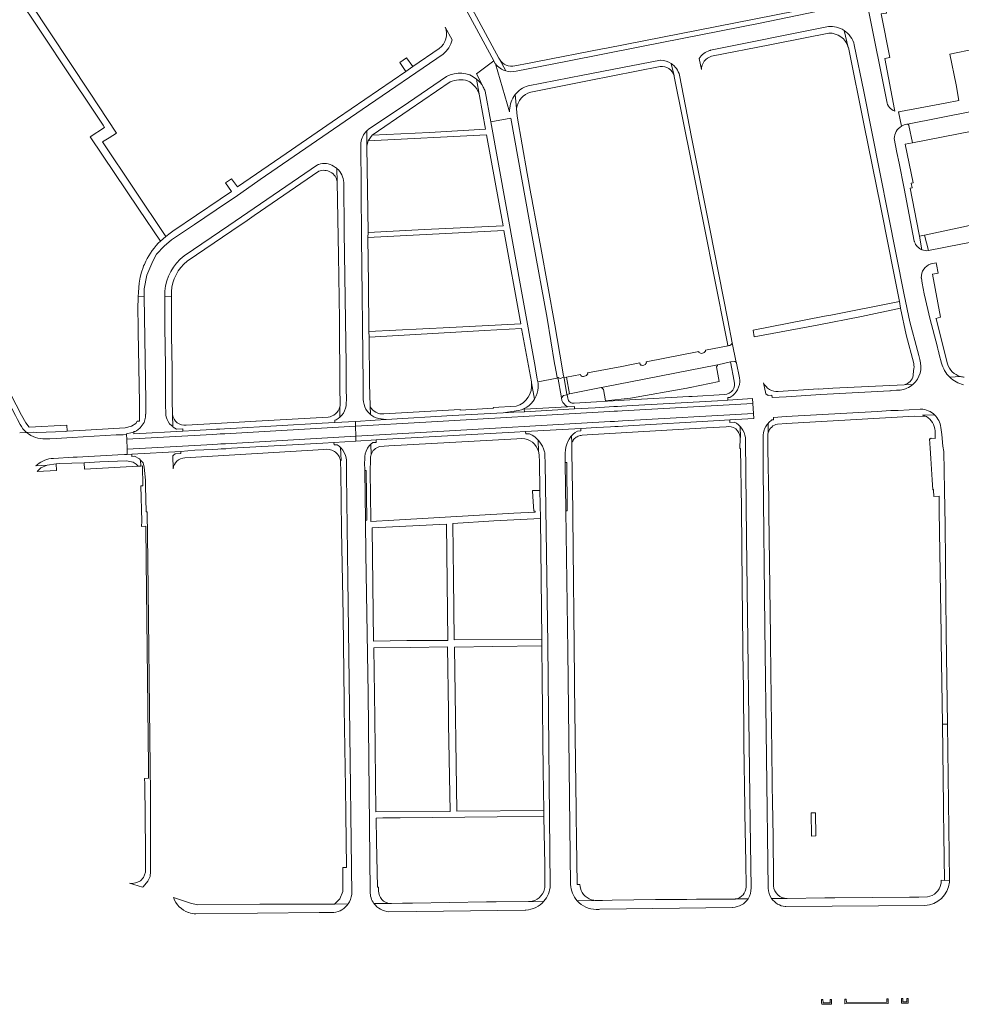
# Model space of a CAD drawing. Extents: x 146402 to 164798, y 455483 to 464134.
# Tile 476 of 575: x 156233 to 156517, y 462061 to 462357. Entities that reach past the tile are written whole.
import ezdxf

# ---------------------------------------------------------------- set-up
doc = ezdxf.new("R2010")
doc.units = 0
doc.header["$LTSCALE"] = 0.2
for name, color, linetype, lineweight in [('B-XX-VH-VERHARDING_ASFALT-GV', 252, 'CONTINUOUS', 18), ('B-XX-VH-VERHARDING_BETONSTRAATSTEEN-GV', 252, 'CONTINUOUS', 18), ('B-XX-VH-VERHARDING_OPEN-GV', 252, 'CONTINUOUS', 18), ('B-XX-VH-VERHARDING_TEGEL-GV', 252, 'CONTINUOUS', 18)]:
    doc.layers.add(name, color=color, linetype=linetype, lineweight=lineweight)

msp = doc.modelspace()

# ---------------------------------------------------------------- linework, layer by layer
at = {"layer": 'B-XX-VH-VERHARDING_ASFALT-GV'}
for points in [[(156343.479, 462236.669), (156340.284, 462236.432), (156334.342, 462236.112), (156334.364, 462234.662), (156355.464, 462235.871), (156410.786, 462239.054), (156412.148, 462239.132), (156413.194, 462239.192), (156414.561, 462239.271), (156453.901, 462241.534), (156453.821, 462242.959), (156446.426, 462242.518), (156443.239, 462242.302), (156416, 462240.779), (156414.482, 462240.693), (156413.13, 462240.592), (156412.072, 462240.543), (156410.714, 462240.459), (156406.468, 462240.165), (156400.263, 462239.849), (156385.191, 462239.03), (156381.996, 462238.833), (156378.782, 462238.66), (156363.533, 462237.842), (156343.563, 462236.675)], [(156454.071, 462238.489), (156453.901, 462241.534), (156414.561, 462239.271), (156413.194, 462239.192), (156412.148, 462239.132), (156410.786, 462239.054), (156355.464, 462235.871), (156334.364, 462234.662), (156334.408, 462231.645), (156355.709, 462232.875), (156410.942, 462236.027), (156412.312, 462236.105), (156413.334, 462236.164), (156414.729, 462236.243)], [(156385.495, 462233.102), (156402.184, 462233.998), (156406.867, 462234.216), (156411.02, 462234.495), (156412.396, 462234.542), (156413.407, 462234.59), (156414.817, 462234.678), (156416.38, 462234.81), (156443.812, 462236.337), (156446.964, 462236.524), (156454.158, 462236.948), (156454.071, 462238.489), (156414.729, 462236.243), (156413.334, 462236.164), (156412.312, 462236.105), (156410.942, 462236.027), (156355.709, 462232.875), (156334.408, 462231.645), (156334.427, 462230.376), (156334.431, 462230.125), (156340.578, 462230.501), (156343.759, 462230.719), (156363.835, 462231.842), (156382.203, 462232.855)], [(156328.111, 462235.777), (156324.28, 462235.53), (156296.813, 462233.979), (156294.904, 462233.881), (156293.513, 462233.795), (156292.504, 462233.739), (156291.098, 462233.637), (156285.86, 462233.337), (156282.357, 462233.128), (156267.605, 462232.328), (156267.604, 462232.93), (156267.138, 462232.736), (156265.428, 462232.399), (156265.435, 462232.166), (156265.481, 462230.733), (156287.578, 462231.982), (156291.18, 462232.188), (156292.59, 462232.269), (156293.601, 462232.327), (156294.989, 462232.407), (156334.364, 462234.662), (156334.342, 462236.112)], [(156334.408, 462231.645), (156334.364, 462234.662), (156294.989, 462232.407), (156293.601, 462232.327), (156292.59, 462232.269), (156291.18, 462232.188), (156287.578, 462231.982), (156265.481, 462230.733), (156265.578, 462227.696), (156287.805, 462228.954), (156291.352, 462229.159), (156292.766, 462229.24), (156293.783, 462229.299), (156295.164, 462229.379)], [(156265.627, 462226.182), (156267.011, 462226.229), (156281.713, 462227.083), (156285.978, 462227.396), (156291.435, 462227.677), (156292.854, 462227.734), (156293.873, 462227.809), (156295.251, 462227.89), (156296.999, 462227.998), (156324.479, 462229.595), (156327.818, 462229.721), (156334.431, 462230.125), (156334.427, 462230.376), (156334.408, 462231.645), (156295.164, 462229.379), (156293.783, 462229.299), (156292.766, 462229.24), (156291.352, 462229.159), (156287.805, 462228.954), (156265.578, 462227.696)], [(156244.24, 462223.287), (156241.569, 462222.94), (156239.625, 462222.094), (156238.51, 462221.014), (156244.36, 462221.28)]]:
    msp.add_lwpolyline(points, close=True, dxfattribs=at)
at = {"layer": 'B-XX-VH-VERHARDING_BETONSTRAATSTEEN-GV'}
for points in [[(156500.404, 462325.548), (156520.24, 462329.478), (156521.725, 462321.945), (156527.592, 462323.118), (156524.338, 462339.38), (156526.989, 462339.91), (156524.64, 462351.722), (156522.253, 462351.237), (156520.365, 462350.856), (156520.888, 462348.241), (156513.221, 462346.67), (156515.106, 462337.453), (156515.929, 462332.741), (156511.761, 462331.938), (156498.332, 462329.352)], [(156497.707, 462329.331), (156498.601, 462324.954)], [(156501.912, 462319.941), (156520.449, 462323.576), (156520.818, 462321.763), (156521.725, 462321.945), (156520.24, 462329.478), (156500.404, 462325.548)], [(156499.458, 462325.381), (156500.246, 462325.544)], [(156500.836, 462325.301), (156500.854, 462325.213), (156501.912, 462319.941)], [(156505.566, 462292.181), (156504.085, 462291.864), (156504.804, 462287.783)], [(156506.812, 462287.531), (156505.566, 462292.181)], [(156446.713, 462258.904), (156446.442, 462258.853), (156439.615, 462257.595), (156439.671, 462257.267)], [(156448.936, 462253.878), (156447.702, 462259.728), (156447.657, 462259.604)], [(156437.673, 462256.867), (156437.645, 462257.136), (156421.808, 462254.057), (156421.894, 462253.729)], [(156402.119, 462249.881), (156402.033, 462250.269), (156397.843, 462249.43), (156398.696, 462244.394), (156408.212, 462246.264), (156408.817, 462246.383), (156443.265, 462253.129), (156443.338, 462253.145), (156447.174, 462253.991), (156448.406, 462254.17)], [(156419.984, 462253.21), (156419.899, 462253.687), (156416.86, 462253.111), (156414.457, 462252.656), (156404.121, 462250.698), (156404.208, 462250.43)]]:
    msp.add_lwpolyline(points, dxfattribs=at)
for points in [[(156349.453, 462341.477), (156351.606, 462342.947), (156349.72, 462345.57), (156347.618, 462344.114)], [(156505.566, 462292.181), (156506.812, 462287.531), (156516.507, 462289.443), (156528.765, 462291.776), (156527.825, 462296.942), (156516.828, 462294.59)], [(156435.031, 462246.28), (156443.818, 462248.126), (156442.964, 462252.545), (156443.23, 462252.972), (156443.338, 462253.145), (156443.265, 462253.129), (156408.817, 462246.383), (156408.212, 462246.264), (156408.567, 462246.06), (156408.616, 462246.037), (156408.664, 462246.01), (156408.709, 462245.979), (156408.752, 462245.945), (156408.791, 462245.907), (156408.827, 462245.866), (156408.86, 462245.822), (156408.889, 462245.776), (156408.914, 462245.727), (156409.585, 462242.308), (156417.053, 462243.087), (156434.072, 462246.094), (156434.177, 462246.112), (156434.538, 462246.176), (156434.956, 462246.264)], [(156397.035, 462249.381), (156395.889, 462249.056), (156395.183, 462249.394), (156396.28, 462243.149), (156396.898, 462243.856), (156397.989, 462244.12), (156397.969, 462244.194), (156397.08, 462249.139), (156397.055, 462249.272)], [(156397.055, 462249.272), (156397.08, 462249.139), (156397.969, 462244.194), (156398.696, 462244.394), (156397.843, 462249.43)]]:
    msp.add_lwpolyline(points, close=True, dxfattribs=at)
for points in [[(156498.332, 462329.352, -0.0559906), (156497.707, 462329.331)], [(156498.601, 462324.954, -0.06866), (156499.458, 462325.381)], [(156500.246, 462325.544, -0.0632508), (156500.404, 462325.548)], [(156500.404, 462325.548, -0.214108), (156500.836, 462325.301)], [(156504.804, 462287.783, 0.1354498), (156506.812, 462287.531)], [(156447.657, 462259.604, -0.2859096), (156446.713, 462258.904)], [(156439.671, 462257.267, -0.4604427), (156437.673, 462256.867)], [(156421.894, 462253.729, -0.4748086), (156419.984, 462253.21)], [(156448.406, 462254.17, -0.3329007), (156448.936, 462253.878)], [(156404.208, 462250.43, -0.4533415), (156402.119, 462249.881)]]:
    msp.add_lwpolyline(points, format="xyb", dxfattribs=at)
at = {"layer": 'B-XX-VH-VERHARDING_OPEN-GV'}
for points in [[(156474.707, 462060.618), (156477.63, 462060.655), (156477.597, 462062.063), (156477.204, 462062.056), (156477.217, 462061.061), (156475.027, 462061.035), (156475.016, 462062.043), (156474.61, 462062.037), (156474.615, 462061.189), (156474.626, 462060.61)], [(156481.622, 462062.114), (156481.634, 462060.717), (156494.65, 462060.885), (156494.61, 462062.274), (156494.203, 462062.264), (156494.225, 462061.274), (156482.052, 462061.123), (156482.031, 462062.124)], [(156498.635, 462062.315), (156498.675, 462060.915), (156500.675, 462060.931), (156500.678, 462061.63), (156500.668, 462062.343), (156500.259, 462062.337), (156500.273, 462061.356), (156499.071, 462061.331), (156499.037, 462062.321)]]:
    msp.add_lwpolyline(points, close=True, dxfattribs=at)
at = {"layer": 'B-XX-VH-VERHARDING_TEGEL-GV'}
for points in [[(156327.2, 462434.519), (156334.057, 462421.775), (156348.125, 462396.045), (156375.927, 462344.611), (156376.375, 462343.781), (156376.44, 462343.704)], [(156379.53, 462341.636), (156377.668, 462345.109), (156377.475, 462345.468), (156360.74, 462376.596), (156357.741, 462382.175), (156353.141, 462390.731), (156368.942, 462399.854), (156379.717, 462406.192), (156383.501, 462410.128), (156381.874, 462411.68)], [(156496.62, 462329.538), (156496.529, 462330.023), (156493.647, 462345.352), (156495.147, 462345.618), (156492.56, 462358.758), (156494.16, 462359.047), (156493.04, 462364.501)], [(156473.118, 462360.955), (156454.297, 462357.187), (156409.83, 462348.465)], [(156488.597, 462360.526), (156488.611, 462360.457), (156494.19, 462332.424)], [(156382.638, 462341.524), (156397.641, 462344.459), (156420.43, 462348.996), (156456.103, 462356.01), (156473.105, 462359.466)], [(156363.392, 462350.973), (156361.266, 462354.835)], [(156476.669, 462354.999), (156441.173, 462347.833)], [(156482.645, 462348.705), (156481.376, 462353.813), (156481.364, 462353.822)], [(156481.376, 462353.813), (156482.645, 462348.705), (156482.659, 462348.663), (156487.457, 462325.217), (156492.297, 462301.024), (156492.698, 462298.992), (156496.301, 462280.714), (156498.043, 462272.183), (156498.323, 462270.186), (156500.04, 462262.161), (156502.34, 462253.546)], [(156458.998, 462349.482), (156460.986, 462349.873), (156476.741, 462352.972)], [(156359.512, 462348.348), (156351.606, 462342.947), (156349.453, 462341.477), (156328.89, 462327.433), (156311.81, 462315.623), (156298.806, 462306.723), (156296.988, 462309.127), (156295.17, 462307.892), (156296.977, 462305.281), (156293.621, 462303.049), (156279.396, 462293.338)], [(156409.83, 462348.465), (156408.622, 462348.229), (156389.117, 462344.42), (156386.601, 462343.932), (156382.324, 462343.105)], [(156441.515, 462346.043), (156458.998, 462349.482)], [(156504.164, 462254.697), (156503.872, 462255.922), (156503.867, 462255.94), (156503.468, 462257.486), (156501.124, 462266.102), (156499.49, 462274.196), (156487.338, 462335.431), (156484.452, 462349.451)], [(156270.369, 462282.454), (156269.912, 462281.05), (156269.908, 462281.036), (156269.537, 462279.562), (156269.172, 462277.739), (156269.004, 462274.967), (156268.964, 462273.651), (156270.738, 462273.669), (156270.745, 462273.669), (156270.713, 462276.019), (156271.508, 462280.146), (156273.306, 462284.338), (156274.478, 462286.442), (156276.713, 462288.822), (156278.927, 462290.717), (156285.884, 462295.424), (156295.469, 462301.936), (156298.081, 462303.619), (156305.585, 462308.893), (156336.298, 462330.014), (156360.687, 462346.699)], [(156377.668, 462345.109), (156379.53, 462341.636)], [(156426.188, 462344.836), (156426.178, 462344.836), (156426.081, 462344.837), (156402.697, 462340.366), (156386.263, 462337.144)], [(156437.779, 462345.402), (156438.443, 462341.999)], [(156380.713, 462329.292), (156376.44, 462343.704), (156376.375, 462343.781), (156375.927, 462344.611), (156370.73, 462340.719), (156372.737, 462336.834), (156372.783, 462336.745)], [(156387.05, 462335.261), (156402.66, 462338.366), (156404.64, 462338.76), (156426.035, 462342.992)], [(156430.223, 462340.1), (156429.317, 462343.875)], [(156429.317, 462343.875), (156430.223, 462340.1)], [(156361.722, 462339.918), (156350.309, 462332.127), (156338.149, 462323.956), (156337.994, 462323.827)], [(156370.778, 462339.163), (156371.676, 462334.144), (156373.494, 462324.034), (156356.603, 462323.109), (156339.325, 462322.277), (156338.179, 462320.59), (156373.777, 462322.394), (156378.72, 462295.017), (156355.128, 462293.882), (156338.088, 462292.929)], [(156371.676, 462334.144), (156370.778, 462339.163)], [(156430.223, 462340.1), (156430.266, 462339.947), (156435.464, 462314.034), (156435.861, 462312.042), (156435.864, 462312.038), (156445.787, 462262.037), (156446.216, 462260.009), (156446.418, 462258.978), (156446.442, 462258.853), (156446.713, 462258.904)], [(156447.657, 462259.604), (156447.702, 462259.728), (156446.332, 462266.529), (156440.974, 462294.029), (156435.437, 462321.68), (156431.848, 462340.321)], [(156337.698, 462323.555), (156337.76, 462318.944), (156338.179, 462320.59), (156339.325, 462322.277), (156350.498, 462329.862), (156362.839, 462338.33)], [(156372.783, 462336.745), (156372.737, 462336.834)], [(156338.088, 462292.929), (156338.014, 462291.47), (156379.005, 462293.555), (156384.062, 462265.522), (156362.673, 462264.368), (156338.365, 462263.15), (156338.409, 462261.483), (156343.714, 462261.728), (156373.143, 462263.425), (156384.329, 462264.056), (156387.249, 462248.016), (156387.283, 462247.827), (156387.302, 462247.722), (156388.2, 462242.776), (156388.329, 462242.967), (156388.716, 462243.749), (156389.009, 462244.572), (156389.209, 462245.42), (156389.303, 462246.287), (156389.298, 462247.163), (156389.258, 462247.616), (156389.194, 462248.053), (156389.182, 462248.051), (156389.048, 462248.779), (156388.521, 462251.9), (156388.388, 462252.64), (156384.495, 462274.213), (156375.006, 462326.276), (156373.326, 462335.5)], [(156373.326, 462335.5), (156375.006, 462326.276), (156381.047, 462327.343), (156387.675, 462290.622), (156391.996, 462267.15), (156394.263, 462253.569), (156394.425, 462252.598), (156394.897, 462249.922), (156395.014, 462249.153), (156389.194, 462248.053), (156389.258, 462247.616), (156389.298, 462247.163), (156389.303, 462246.287), (156389.209, 462245.42), (156389.009, 462244.572), (156388.716, 462243.749), (156388.329, 462242.967), (156388.2, 462242.776), (156387.787, 462242.145), (156387.218, 462241.483), (156386.578, 462240.892), (156385.871, 462240.376), (156385.107, 462239.949), (156384.303, 462239.612), (156383.356, 462239.345), (156378.782, 462238.66), (156381.996, 462238.833), (156385.191, 462239.03)], [(156385.191, 462239.03), (156385.125, 462239.787), (156398.163, 462240.506), (156398.067, 462240.572), (156397.56, 462240.918), (156397.12, 462241.34), (156396.756, 462241.829), (156396.471, 462242.372), (156396.28, 462243.149), (156395.183, 462249.394), (156395.889, 462249.056), (156397.035, 462249.381), (156396.862, 462250.296), (156396.49, 462252.275), (156394.301, 462265.135), (156390.097, 462288.427), (156387.5, 462302.523), (156387.477, 462302.65), (156387.115, 462304.637), (156386.003, 462310.735), (156382.969, 462328.015), (156382.759, 462330.212), (156382.765, 462330.248), (156382.764, 462330.254), (156382.345, 462334.469)], [(156382.345, 462334.469), (156382.764, 462330.254)], [(156500.246, 462325.544), (156499.458, 462325.381)], [(156503.895, 462292.846), (156501.288, 462306.308), (156501.835, 462306.423), (156501.556, 462307.794), (156502.112, 462307.909), (156499.787, 462319.523), (156501.912, 462319.941), (156500.854, 462325.213), (156500.836, 462325.301)], [(156338.365, 462263.15), (156338.251, 462277.503), (156338.014, 462291.47), (156338.088, 462292.929), (156337.748, 462318.896), (156337.76, 462318.944), (156337.698, 462323.555)], [(156337.994, 462323.827), (156337.973, 462323.809)], [(156496.445, 462321.238), (156497.281, 462317.053), (156497.925, 462313.828), (156499.441, 462306.235), (156502.489, 462290.397)], [(156335.911, 462319.954), (156336.169, 462291.486), (156336.583, 462247.491), (156336.61, 462242.689), (156336.729, 462242.038), (156336.885, 462241.185), (156337.129, 462240.456), (156337.467, 462239.767), (156337.889, 462239.127), (156338.396, 462238.549), (156338.818, 462238.18), (156338.77, 462240.638), (156338.713, 462240.768), (156338.509, 462247.434), (156338.409, 462261.483), (156338.365, 462263.15)], [(156322.841, 462313.309), (156315.233, 462308.134), (156296.241, 462295.079), (156282.792, 462285.906)], [(156328.751, 462312.203), (156328.84, 462308.202), (156328.841, 462308.195), (156329.214, 462286.038), (156329.463, 462266.741), (156329.574, 462245.784), (156329.754, 462241.716)], [(156328.84, 462308.202), (156328.751, 462312.203)], [(156283.642, 462284.32), (156297.151, 462293.434), (156301.718, 462296.587), (156303.831, 462298.043), (156323.271, 462311.43)], [(156331.56, 462241.709), (156331.539, 462241.709), (156331.565, 462242.468), (156331.507, 462246.215), (156331.488, 462253.217), (156330.944, 462293.199), (156330.804, 462307.999)], [(156279.396, 462293.338), (156278.52, 462292.74), (156277.248, 462291.804), (156275.641, 462290.405)], [(156504.804, 462287.783), (156504.085, 462291.864), (156503.895, 462292.846)], [(156509.7, 462280.717), (156509.157, 462283.372), (156509.067, 462283.825), (156507.615, 462283.545), (156507.46, 462283.515), (156507.454, 462283.513)], [(156512.48, 462253.476), (156509.062, 462266.954), (156509.016, 462267.115), (156510.368, 462267.448), (156507.996, 462280.389), (156509.7, 462280.717)], [(156504.595, 462279.337), (156504.62, 462279.207), (156504.902, 462277.732), (156505.519, 462274.501), (156507.289, 462266.741), (156509.36, 462258.804), (156509.686, 462257.441), (156509.74, 462257.239), (156510.002, 462256.259), (156510.696, 462253.671)], [(156213.779, 462275.98), (156213.689, 462275.932), (156212.234, 462275.159), (156215.54, 462268.943), (156216.706, 462266.726), (156217.264, 462265.663), (156225.399, 462250.307), (156231.975, 462237.848), (156232.584, 462236.69), (156233.379, 462235.192)], [(156233.379, 462235.192), (156232.584, 462236.69), (156231.975, 462237.848), (156225.399, 462250.307), (156217.264, 462265.663), (156216.706, 462266.726), (156215.54, 462268.943), (156212.234, 462275.159)], [(156235.308, 462232.79), (156237.516, 462232.892), (156238.363, 462232.758), (156246.922, 462233.108), (156247.555, 462233.146), (156247.446, 462234.98), (156236.083, 462234.339), (156235.074, 462235.636), (156233.821, 462238.005), (156227.185, 462250.579), (156219.413, 462265.308), (156213.832, 462275.885), (156213.779, 462275.98)], [(156268.027, 462233.106), (156268.365, 462233.247), (156269.387, 462234.052), (156269.565, 462234.189), (156270.702, 462235.803), (156271.129, 462237.403), (156271.119, 462238.296), (156271.226, 462238.296), (156271.252, 462239.048), (156271.223, 462240.228), (156271.172, 462242.27), (156270.745, 462273.669), (156270.738, 462273.669), (156268.964, 462273.651), (156268.852, 462269.909), (156268.869, 462264.826), (156268.931, 462263.07), (156269.28, 462241.668), (156269.273, 462236.162), (156268.64, 462236.128), (156268.22, 462235.493), (156266.92, 462234.629), (156264.961, 462234.178), (156253.042, 462233.471), (156247.555, 462233.146), (156246.922, 462233.108), (156238.363, 462232.758), (156237.516, 462232.892), (156235.308, 462232.79)], [(156276.895, 462275.327), (156276.907, 462273.732), (156278.92, 462273.754)], [(156278.92, 462273.754), (156278.918, 462274.876), (156278.917, 462275.19)], [(156397.989, 462244.12), (156396.898, 462243.856), (156396.28, 462243.149), (156396.471, 462242.372), (156396.756, 462241.829), (156397.12, 462241.34), (156397.56, 462240.918), (156398.067, 462240.572), (156398.163, 462240.506), (156400.227, 462240.62), (156400.263, 462239.849), (156406.468, 462240.165), (156410.714, 462240.459), (156412.072, 462240.543), (156413.13, 462240.592), (156414.482, 462240.693), (156416, 462240.779), (156443.239, 462242.302), (156446.426, 462242.518), (156446.412, 462243.248), (156447.031, 462243.284), (156447.889, 462243.936), (156448.387, 462244.425), (156448.889, 462245.043), (156449.25, 462245.633), (156449.636, 462246.447), (156449.867, 462247.207), (156450, 462247.994), (156450.024, 462248.469), (156449.99, 462248.462), (156449.851, 462249.203), (156448.981, 462253.667)], [(156448.406, 462254.17), (156447.174, 462253.991), (156448.285, 462248.248)], [(156448.954, 462253.833), (156448.936, 462253.878)], [(156502.279, 462251.45), (156502.148, 462249.952)], [(156338.77, 462240.638), (156338.818, 462238.18), (156338.974, 462238.043), (156339.867, 462237.483), (156340.574, 462237.18), (156341.311, 462236.972), (156343.479, 462236.669), (156343.563, 462236.675), (156363.533, 462237.842), (156378.782, 462238.66), (156383.356, 462239.345), (156384.303, 462239.612), (156385.107, 462239.949), (156385.871, 462240.376), (156386.578, 462240.892), (156387.218, 462241.483), (156387.787, 462242.145), (156388.2, 462242.776), (156387.302, 462247.722), (156387.283, 462247.827), (156387.295, 462247.721)], [(156457.109, 462247.74), (156457.823, 462244.354), (156458.516, 462243.943), (156459.602, 462244.005), (156459.677, 462243.308)], [(156502.105, 462247.255), (156499.454, 462247.142), (156477.969, 462246.056), (156473.657, 462245.805), (156473.652, 462245.881), (156461.574, 462245.133)], [(156499.454, 462247.142), (156502.105, 462247.255)], [(156513.151, 462249.447), (156513.161, 462249.437), (156516.416, 462249.622)], [(156516.416, 462249.622), (156513.161, 462249.437)], [(156398.276, 462243.048), (156397.989, 462244.12)], [(156445.4, 462244.206), (156435.6, 462243.618), (156434.645, 462243.592), (156416.897, 462242.565), (156400.167, 462241.633)], [(156459.677, 462243.308), (156463.92, 462243.514), (156474.381, 462244.176), (156495.153, 462245.312), (156495.367, 462245.324), (156495.787, 462245.365), (156497.183, 462245.482), (156498.232, 462245.521)], [(156329.617, 462240.469), (156329.636, 462237.363), (156330.218, 462237.972), (156330.667, 462238.594), (156331.031, 462239.269), (156331.325, 462240.078), (156331.485, 462240.829), (156331.56, 462241.709)], [(156279.263, 462238.079), (156279.302, 462234.527), (156279.48, 462234.376), (156280.435, 462233.785), (156282.333, 462233.889), (156282.357, 462233.128), (156285.86, 462233.337), (156291.098, 462233.637), (156292.504, 462233.739), (156293.513, 462233.795), (156294.904, 462233.881), (156296.813, 462233.979), (156324.28, 462235.53), (156328.111, 462235.777), (156328.084, 462236.516), (156328.461, 462236.537), (156329.098, 462236.927), (156329.636, 462237.363), (156329.617, 462240.469)], [(156382.72, 462240.684), (156375.788, 462240.29), (156375.826, 462240.064), (156365.829, 462239.445), (156365.817, 462239.645), (156342.877, 462238.381)], [(156504.497, 462239.782), (156504.233, 462239.823), (156497.635, 462239.431), (156496.21, 462239.387), (156495.469, 462239.347), (156491.346, 462239.124), (156463.889, 462237.527), (156460.154, 462237.301), (156460.169, 462236.582), (156459.666, 462236.552)], [(156461.378, 462235.303), (156464.08, 462235.458), (156502.549, 462237.665), (156506.141, 462237.601), (156504.975, 462237.97), (156508.616, 462238.075)], [(156508.616, 462238.075), (156504.975, 462237.97), (156506.141, 462237.601)], [(156326.089, 462237.39), (156304.42, 462236.196), (156304.342, 462236.191), (156302.802, 462236.089), (156283.365, 462234.972)], [(156450.044, 462231.22), (156450.147, 462231.22), (156450.134, 462234.518), (156449.969, 462234.709), (156449.605, 462235.047), (156448.969, 462235.523), (156448.334, 462235.884), (156447.002, 462235.805), (156446.964, 462236.524), (156443.812, 462236.337), (156416.38, 462234.81), (156414.817, 462234.678), (156413.407, 462234.59), (156412.396, 462234.542), (156411.02, 462234.495), (156406.867, 462234.216), (156402.184, 462233.998), (156402.136, 462233.268), (156401.093, 462233.209), (156400.48, 462232.798), (156399.814, 462232.229), (156399.369, 462231.745), (156399.403, 462229.632), (156399.532, 462229.92), (156399.684, 462230.196), (156399.86, 462230.458), (156400.057, 462230.704), (156400.276, 462230.932), (156400.513, 462231.141), (156400.766, 462231.328), (156401.036, 462231.492), (156401.318, 462231.633), (156401.611, 462231.749), (156401.914, 462231.839), (156402.223, 462231.903), (156402.536, 462231.94), (156404.039, 462232.029)], [(156458.533, 462232.687), (156458.511, 462235.505), (156458.227, 462235.189), (156457.783, 462234.545), (156457.431, 462233.847), (156457.289, 462233.483), (156457.076, 462232.727), (156456.969, 462231.954), (156456.965, 462231.262)], [(156459.666, 462236.552), (156458.747, 462235.772), (156458.511, 462235.505), (156458.533, 462232.687)], [(156233.26, 462232.695), (156235.308, 462232.79)], [(156241.032, 462230.826), (156242.332, 462230.893), (156244.211, 462230.989), (156249.032, 462231.248), (156262.26, 462232.01), (156264.414, 462232.089), (156265.435, 462232.166), (156265.428, 462232.399), (156267.138, 462232.736), (156267.604, 462232.93), (156267.604, 462233.083), (156268.027, 462233.106)], [(156389.418, 462227.006), (156389.316, 462230.42), (156388.934, 462230.829), (156388.249, 462231.42), (156387.503, 462231.936), (156386.698, 462232.363), (156386.615, 462232.396), (156385.539, 462232.335), (156385.495, 462233.102), (156382.203, 462232.855), (156363.835, 462231.842), (156343.759, 462230.719), (156340.578, 462230.501), (156340.576, 462229.766), (156339.49, 462229.7), (156338.965, 462229.269), (156339.018, 462226.137)], [(156404.039, 462232.029), (156440.008, 462234.162), (156445.929, 462234.513)], [(156451.734, 462230.376), (156451.727, 462231.136), (156451.706, 462231.135), (156451.703, 462231.216), (156451.543, 462231.994), (156451.28, 462232.74), (156450.929, 462233.452), (156450.489, 462234.109), (156450.134, 462234.518), (156450.147, 462231.22), (156450.044, 462231.22), (156450.044, 462231.074), (156449.99, 462227.976), (156450.165, 462227.976), (156450.498, 462210.082), (156450.718, 462186.693), (156451.044, 462159.315), (156451.066, 462157.175), (156451.243, 462139.071), (156451.519, 462119.954), (156451.546, 462118.077), (156451.759, 462103.331), (156451.921, 462096.119), (156451.924, 462095.974)], [(156508.741, 462233.241), (156508.825, 462230.975), (156507.566, 462231.014), (156507.436, 462231.018), (156507.446, 462230.864), (156507.087, 462230.842), (156507.259, 462228.064), (156507.455, 462224.89), (156507.652, 462221.716), (156507.848, 462218.542), (156508.034, 462215.534), (156508.275, 462215.549), (156508.284, 462215.396)], [(156508.284, 462215.396), (156508.35, 462213.473), (156509.963, 462213.567), (156510.032, 462209.076), (156510.586, 462172), (156510.616, 462169.916), (156510.939, 462144.945), (156512.455, 462144.967), (156512.074, 462172.311), (156511.74, 462204.873), (156511.575, 462215.429), (156511.575, 462215.447), (156511.396, 462227.016), (156511.099, 462228.642), (156510.762, 462232.154), (156510.489, 462234.289)], [(156329.785, 462224.344), (156329.96, 462224.345), (156329.858, 462228.216), (156329.431, 462228.598), (156328.796, 462229.038), (156328.772, 462229.05), (156327.877, 462228.996), (156327.818, 462229.721), (156324.479, 462229.595), (156296.999, 462227.998), (156295.251, 462227.89), (156293.873, 462227.809), (156292.854, 462227.734), (156291.435, 462227.677), (156285.978, 462227.396), (156281.713, 462227.083), (156281.71, 462226.387), (156280.05, 462226.292), (156279.556, 462225.923), (156279.387, 462225.772), (156279.428, 462221.811)], [(156339.018, 462226.137), (156338.965, 462229.269), (156338.436, 462228.705), (156337.974, 462228.06), (156337.485, 462227.092), (156337.24, 462226.34), (156337.098, 462225.563), (156337.112, 462224.504), (156337.093, 462224.517), (156337.06, 462223.747), (156337.133, 462221.314)], [(156341.565, 462228.542), (156344.385, 462228.699), (156382.835, 462230.844), (156384.391, 462230.92)], [(156392.927, 462096.348), (156392.165, 462169.002), (156391.358, 462223.544), (156391.305, 462225.925), (156391.307, 462226.726), (156391.227, 462226.972), (156390.947, 462227.834), (156390.574, 462228.665), (156390.04, 462229.536), (156389.476, 462230.252), (156389.316, 462230.42), (156389.418, 462227.006)], [(156400.264, 462156.611), (156400.243, 462158.616), (156399.736, 462207.56), (156399.716, 462209.487), (156399.449, 462226.825), (156399.403, 462229.632), (156399.369, 462231.745), (156399.147, 462231.505), (156398.64, 462230.785), (156398.223, 462230.016), (156397.894, 462229.203), (156397.667, 462228.358), (156397.538, 462227.487), (156397.41, 462226.625), (156397.417, 462226.06), (156397.452, 462223.736), (156397.905, 462223.715), (156398.049, 462209.213), (156397.579, 462209.217), (156398.216, 462167.066), (156399.057, 462096.704)], [(156453.385, 462095.677), (156453.081, 462115.476), (156452.019, 462201.106), (156451.734, 462230.376)], [(156456.965, 462231.262), (156456.968, 462230.502), (156457.011, 462221.608), (156457.504, 462174.254), (156458.474, 462095.588)], [(156460.138, 462096.251), (156460.091, 462100.2), (156459.891, 462118.164), (156459.874, 462119.856), (156459.268, 462169.187), (156459.242, 462171.226), (156458.765, 462208.447), (156458.738, 462210.561), (156458.72, 462212.562), (156458.421, 462227.841), (156458.423, 462231.402)], [(156238.129, 462222.685), (156241.569, 462222.94), (156244.24, 462223.287), (156245.218, 462223.412), (156252.643, 462223.669), (156257.358, 462223.95), (156265.449, 462224.256), (156267.373, 462223.848), (156268.32, 462223.199), (156268.954, 462222.631), (156269.701, 462222.671), (156269.654, 462224.394), (156269.271, 462224.789), (156267.844, 462225.593), (156267.045, 462225.547), (156267.011, 462226.229)], [(156267.011, 462226.229), (156265.627, 462226.182), (156264.77, 462226.153), (156262.781, 462226.042), (156250.523, 462225.341), (156249.329, 462225.326), (156243.483, 462224.952)], [(156282.981, 462225.102), (156324.781, 462227.592)], [(156331.565, 462223.69), (156331.58, 462224.432), (156331.607, 462224.432), (156331.529, 462225.105), (156331.338, 462225.856), (156331.049, 462226.576), (156330.502, 462227.483), (156330.005, 462228.078), (156329.858, 462228.216), (156329.96, 462224.345), (156329.785, 462224.344)], [(156329.833, 462223.996), (156329.938, 462221.014), (156329.919, 462221.014), (156330.117, 462203.403), (156330.569, 462177.549), (156330.921, 462152.004), (156330.955, 462149.837), (156331.322, 462125.76), (156331.387, 462117.926), (156331.627, 462101.816), (156330.511, 462101.803), (156330.507, 462094.549), (156329.645, 462092.403), (156327.987, 462090.798), (156332.11, 462090.842)], [(156333.201, 462093.688), (156332.545, 462150.055), (156332.034, 462188.747), (156331.644, 462220.006), (156331.581, 462222.499), (156331.565, 462223.69)], [(156341.267, 462094.786), (156341.285, 462095.878), (156340.956, 462095.869), (156340.629, 462109.645), (156340.516, 462116.699), (156342.516, 462116.716), (156347.731, 462116.76), (156376.995, 462117.027), (156391.05, 462117.169), (156391.021, 462118.959), (156364.781, 462118.776), (156364.07, 462168.153), (156375.678, 462168.328), (156390.404, 462168.483), (156390.387, 462170.565), (156363.97, 462170.296), (156363.852, 462188.899), (156363.625, 462205.388), (156376.004, 462206.132), (156390.032, 462206.852), (156389.771, 462215.335), (156387.601, 462215.317), (156387.613, 462215.112), (156387.804, 462211.938), (156387.974, 462209.095), (156388.347, 462209.117), (156388.365, 462208.821), (156381.999, 462208.44), (156345.85, 462206.375), (156338.938, 462205.969), (156338.931, 462206.615), (156338.768, 462221.015), (156338.807, 462224.663)], [(156389.597, 462225.828), (156389.706, 462223.996), (156389.771, 462215.335), (156390.032, 462206.852)], [(156337.133, 462221.314), (156337.565, 462221.332), (156337.749, 462206.319), (156337.306, 462206.312), (156337.33, 462205.778), (156337.475, 462196.215), (156338.092, 462154.219), (156338.733, 462094.572)], [(156390.032, 462206.852), (156390.387, 462170.565), (156390.404, 462168.483), (156390.488, 462158.486), (156390.828, 462130.985), (156391.021, 462118.959), (156391.05, 462117.169), (156391.265, 462102.578), (156391.35, 462096.2)], [(156402.008, 462095.62), (156402.063, 462095.62), (156401.92, 462096.065), (156401.88, 462096.66), (156401.018, 462096.66), (156400.818, 462110.415), (156400.744, 462117.405), (156400.724, 462119.28), (156400.423, 462141.21), (156400.264, 462156.611)], [(156513.094, 462097.431), (156513.114, 462097.664), (156513.11, 462097.945), (156511.595, 462097.925), (156510.612, 462097.95)], [(156506.439, 462092.96), (156503.909, 462092.888), (156501.022, 462092.844), (156478.61, 462092.62), (156475.604, 462092.634), (156464.234, 462092.492), (156464.218, 462092.492), (156464.191, 462092.492), (156459.566, 462092.441)], [(156332.11, 462090.842), (156327.987, 462090.798), (156323.356, 462090.745), (156305.489, 462090.709), (156286.725, 462090.554), (156284.631, 462091.034), (156279.518, 462092.733)], [(156339.882, 462090.934), (156343.72, 462090.985), (156344.757, 462090.999)], [(156344.757, 462090.999), (156343.72, 462090.985), (156339.882, 462090.934)], [(156348.424, 462091.016), (156345.12, 462091.001)], [(156386.342, 462091.584), (156376.699, 462091.449), (156373.782, 462091.435), (156351.489, 462091.09), (156348.424, 462091.016)], [(156391.033, 462091.647), (156391.018, 462091.647), (156387.92, 462091.603), (156386.691, 462091.586), (156386.652, 462091.585)], [(156386.691, 462091.586), (156387.92, 462091.603), (156391.018, 462091.647), (156391.033, 462091.647)], [(156401.056, 462091.785), (156401.071, 462091.785), (156406.027, 462091.851), (156406.03, 462091.923)], [(156406.03, 462091.923), (156406.027, 462091.851), (156401.071, 462091.785), (156401.056, 462091.785)], [(156452.451, 462092.361), (156448.71, 462092.323), (156448.548, 462092.298), (156436.97, 462092.242), (156433.994, 462092.168), (156424.588, 462092.123), (156411.575, 462091.95), (156408.658, 462091.896), (156406.641, 462091.86)], [(156448.71, 462092.323), (156452.451, 462092.361)], [(156459.566, 462092.441), (156464.191, 462092.492)], [(156463.658, 462090.038), (156463.859, 462090.019), (156505.648, 462090.307)], [(156284.052, 462088.261), (156284.122, 462088.236)], [(156286.289, 462087.804), (156323.434, 462088.278), (156327.809, 462088.269)], [(156344.387, 462088.497), (156385.343, 462088.961), (156385.419, 462088.966), (156385.564, 462088.976)], [(156406.766, 462089.158), (156407.12, 462089.162)], [(156407.903, 462089.217), (156447.814, 462089.793), (156447.891, 462089.795)]]:
    msp.add_lwpolyline(points, dxfattribs=at)
for points in [[(156260.197, 462321.51), (156262.365, 462322.881), (156254.251, 462335.173), (156236.514, 462362.043), (156229.835, 462372.149), (156227.918, 462370.886), (156228.072, 462370.698), (156229.63, 462368.374), (156231.266, 462365.943), (156237.512, 462356.577), (156242.898, 462348.5), (156245.051, 462345.25), (156258.333, 462325.299), (156258.779, 462324.631), (156254.496, 462321.812), (156269.149, 462299.972), (156275.641, 462290.405), (156277.248, 462291.804), (156258.173, 462320.23)], [(156279.302, 462234.527), (156279.263, 462238.079), (156279.231, 462238.369), (156279.226, 462238.562), (156279.129, 462242.134), (156279.137, 462251.926), (156278.95, 462261.821), (156278.92, 462273.754), (156276.907, 462273.732), (156276.978, 462264.458), (156277.139, 462252.69), (156277.146, 462242.634), (156277.185, 462240.337), (156277.201, 462239.146), (156277.234, 462238.375), (156277.254, 462237.865), (156277.449, 462237.136), (156277.614, 462236.696), (156277.96, 462236.025), (156278.391, 462235.412), (156278.902, 462234.856)], [(156454.328, 462261.516), (156473.267, 462265.044), (156486.63, 462267.727), (156498.323, 462270.186), (156498.043, 462272.183), (156477.374, 462268.123), (156475.468, 462267.756), (156454.019, 462263.574)], [(156268.954, 462222.631), (156268.32, 462223.199), (156267.373, 462223.848), (156265.449, 462224.256), (156257.358, 462223.95), (156252.643, 462223.669), (156252.758, 462221.745)], [(156270.187, 462095.843), (156270.441, 462095.996), (156271.813, 462097.644), (156272.497, 462099.087), (156272.662, 462100.583), (156272.614, 462124.422), (156272.506, 462132.023), (156271.809, 462194.252), (156271.635, 462208.917), (156271.318, 462208.917), (156271.147, 462216.582), (156271.107, 462218.376), (156270.769, 462222.34), (156270.396, 462223.625), (156269.654, 462224.394), (156269.701, 462222.671), (156270.26, 462222.702), (156270.367, 462216.743), (156269.717, 462216.731), (156269.995, 462206.036), (156269.937, 462204.413), (156271.23, 462204.521), (156271.34, 462194.18), (156272.054, 462132.091), (156272.071, 462128.642), (156270.79, 462128.547), (156270.919, 462126.94), (156271.101, 462106.977), (156271.114, 462100.366), (156270.519, 462098.752), (156269.62, 462097.827), (156268.511, 462097.265), (156267.222, 462096.995), (156266.347, 462097.123)], [(156397.579, 462209.217), (156398.049, 462209.213), (156397.905, 462223.715), (156397.452, 462223.736), (156397.444, 462223.736)], [(156337.306, 462206.312), (156337.749, 462206.319), (156337.565, 462221.332), (156337.133, 462221.314)], [(156362.126, 462170.168), (156349.803, 462170.11), (156339.788, 462169.98), (156339.333, 462204.015), (156361.691, 462205.2)], [(156340.328, 462128.423), (156340.151, 462146.847), (156339.82, 462167.894), (156350.884, 462168.031), (156362.046, 462168.233), (156362.288, 462148.786), (156362.315, 462146.571), (156362.334, 462145.077), (156362.788, 462118.647), (156340.487, 462118.539)], [(156510.939, 462144.945), (156511.254, 462120.392), (156511.295, 462118.638), (156511.391, 462111.646), (156511.595, 462097.925), (156513.11, 462097.945), (156512.455, 462144.967)], [(156472.9, 462111.284), (156472.77, 462118.29), (156471.47, 462118.278), (156471.6, 462111.278)]]:
    msp.add_lwpolyline(points, close=True, dxfattribs=at)
for points in [[(156361.266, 462354.835, -0.3597933), (156359.512, 462348.348)], [(156481.364, 462353.822, 0.1697148), (156476.669, 462354.999)], [(156484.452, 462349.451, 0.1884825), (156481.376, 462353.813)], [(156360.687, 462346.699, 0.1704201), (156363.392, 462350.973)], [(156476.741, 462352.972, -0.3487384), (156482.645, 462348.705)], [(156440.891, 462347.743, 0.1674285), (156437.779, 462345.402)], [(156441.173, 462347.833, 0.0149275), (156440.891, 462347.743)], [(156382.324, 462343.105, -0.3268052), (156377.668, 462345.109)], [(156429.317, 462343.875, 0.1408999), (156426.188, 462344.836)], [(156438.443, 462341.999, -0.3322297), (156441.515, 462346.043)], [(156376.44, 462343.704, 0.1527675), (156379.53, 462341.636)], [(156426.035, 462342.992, -0.3638533), (156430.223, 462340.1)], [(156431.848, 462340.321, 0.1904724), (156429.317, 462343.875)], [(156370.778, 462339.163, 0.3097407), (156361.722, 462339.918)], [(156362.839, 462338.33, -0.1768411), (156368.053, 462338.642)], [(156372.737, 462336.834, 0.0956281), (156370.778, 462339.163)], [(156379.53, 462341.636, 0.12741), (156382.638, 462341.524)], [(156368.053, 462338.642, -0.2291653), (156371.676, 462334.144)], [(156373.326, 462335.5, 0.0438859), (156372.783, 462336.745)], [(156372.783, 462336.745, -0.0438859), (156373.326, 462335.5)], [(156386.263, 462337.144, 0.1563952), (156382.345, 462334.469)], [(156382.345, 462334.469, 0.1647335), (156380.709, 462329.808)], [(156382.764, 462330.254, -0.2979676), (156387.05, 462335.261)], [(156494.19, 462332.424, 0.2750283), (156496.62, 462329.538)], [(156380.709, 462329.808, 0.0271302), (156380.713, 462329.292)], [(156498.601, 462324.954, 0.253435), (156496.445, 462321.238)], [(156499.458, 462325.381, 0.06866), (156498.601, 462324.954)], [(156500.404, 462325.548, 0.0632508), (156500.246, 462325.544)], [(156500.836, 462325.301, 0.214108), (156500.404, 462325.548)], [(156337.698, 462323.555, 0.1685395), (156335.911, 462319.954)], [(156337.973, 462323.809, 0.0132866), (156337.698, 462323.555)], [(156323.264, 462313.478, 0.0216045), (156322.841, 462313.309)], [(156327.721, 462312.909, 0.2353342), (156323.264, 462313.478)], [(156328.751, 462312.203, 0.0541949), (156327.721, 462312.909)], [(156330.804, 462307.999, 0.2101123), (156328.751, 462312.203)], [(156323.271, 462311.43, -0.4750741), (156328.84, 462308.202)], [(156275.641, 462290.405, 0.0814764), (156271.207, 462284.293)], [(156502.489, 462290.397, 0.0169742), (156502.557, 462290.164)], [(156502.557, 462290.164, 0.2251627), (156504.804, 462287.783)], [(156282.792, 462285.906, 0.2144897), (156276.895, 462275.327)], [(156271.207, 462284.293, 0.0183871), (156270.369, 462282.454)], [(156278.917, 462275.19, -0.212835), (156283.642, 462284.32)], [(156507.454, 462283.513, 0.3296598), (156504.595, 462279.337)], [(156446.713, 462258.904, 0.2859096), (156447.657, 462259.604)], [(156448.936, 462253.878, 0.3329007), (156448.406, 462254.17)], [(156448.981, 462253.667, 0.078204), (156448.954, 462253.833)], [(156502.105, 462247.255, 0.2962891), (156504.164, 462254.697)], [(156502.34, 462253.546, -0.0978058), (156502.279, 462251.45)], [(156510.696, 462253.671, 0.1370208), (156513.151, 462249.447)], [(156516.416, 462249.622, -0.2641853), (156512.48, 462253.476)], [(156502.148, 462249.952, -0.3074141), (156499.454, 462247.142)], [(156387.295, 462247.721, -0.3682292), (156382.72, 462240.684)], [(156448.285, 462248.248, -0.5008311), (156445.4, 462244.206)], [(156461.574, 462245.133, -0.3204416), (156457.109, 462247.74)], [(156498.232, 462245.521, 0.1532787), (156502.105, 462247.255)], [(156513.161, 462249.437, 0.1340341), (156517.339, 462247.139)], [(156517.551, 462249.444, -0.0528082), (156516.416, 462249.622)], [(156329.754, 462241.716, -0.0746472), (156329.617, 462240.469)], [(156400.167, 462241.633, -0.4609192), (156398.276, 462243.048)], [(156283.365, 462234.972, -0.4063115), (156279.263, 462238.079)], [(156329.617, 462240.469, -0.3058842), (156326.089, 462237.39)], [(156342.877, 462238.381, -0.3274748), (156338.77, 462240.638)], [(156508.616, 462238.075, 0.1867224), (156504.497, 462239.782)], [(156510.489, 462234.289, 0.1761779), (156508.616, 462238.075)], [(156233.379, 462235.192, 0.0944437), (156235.308, 462232.79)], [(156235.308, 462232.79, -0.0944437), (156233.379, 462235.192)], [(156458.533, 462232.687, -0.2895128), (156461.378, 462235.303)], [(156506.141, 462237.601, -0.253716), (156508.741, 462233.241)], [(156235.308, 462232.79, 0.1901138), (156241.032, 462230.826)], [(156445.929, 462234.513, -0.4662637), (156450.044, 462231.22)], [(156458.423, 462231.402, -0.0902109), (156458.533, 462232.687)], [(156384.391, 462230.92, -0.3347284), (156389.418, 462227.006)], [(156324.781, 462227.592, -0.4316534), (156329.785, 462224.344)], [(156339.018, 462226.137, -0.2431311), (156341.565, 462228.542)], [(156389.418, 462227.006, -0.0568533), (156389.597, 462225.828)], [(156242.704, 462224.894, 0.1645406), (156238.129, 462222.685)], [(156243.483, 462224.952, 0.0256275), (156242.704, 462224.894)], [(156279.428, 462221.811, -0.3752175), (156282.981, 462225.102)], [(156329.785, 462224.344, -0.0233374), (156329.833, 462223.996)], [(156338.807, 462224.663, -0.0982998), (156339.018, 462226.137)], [(156391.033, 462091.647, 0.1672225), (156392.927, 462096.348)], [(156391.35, 462096.2, -0.0280212), (156391.22, 462095.347)], [(156399.057, 462096.704, 0.1737834), (156401.056, 462091.785)], [(156451.924, 462095.974, -0.3500367), (156448.71, 462092.323)], [(156464.191, 462092.492, -0.3968318), (156460.138, 462096.251)], [(156505.648, 462090.307, 0.3693877), (156513.094, 462097.431)], [(156510.525, 462096.822, -0.3258717), (156506.439, 462092.96)], [(156510.612, 462097.95, -0.0647414), (156510.525, 462096.822)], [(156332.11, 462090.842, 0.1253389), (156333.201, 462093.688)], [(156338.733, 462094.572, 0.1647153), (156339.882, 462090.934)], [(156344.757, 462090.999, -0.4126613), (156341.267, 462094.786)], [(156391.22, 462095.347, -0.3384806), (156386.691, 462091.586)], [(156406.03, 462091.923, -0.297579), (156402.008, 462095.62)], [(156452.451, 462092.361, 0.154945), (156453.385, 462095.677)], [(156458.474, 462095.588, 0.1455428), (156459.566, 462092.441)], [(156279.518, 462092.733, 0.2185198), (156284.052, 462088.261)], [(156327.809, 462088.269, 0.2118122), (156332.11, 462090.842)], [(156339.882, 462090.934, 0.2261715), (156344.387, 462088.497)], [(156345.12, 462091.001, -0.0220849), (156344.757, 462090.999)], [(156385.564, 462088.976, 0.2041971), (156391.033, 462091.647)], [(156386.652, 462091.585, -0.0161289), (156386.342, 462091.584)], [(156401.056, 462091.785, 0.2078741), (156406.766, 462089.158)], [(156406.641, 462091.86, -0.0309365), (156406.03, 462091.923)], [(156447.891, 462089.795, 0.24303), (156452.451, 462092.361)], [(156459.566, 462092.441, 0.212332), (156463.658, 462090.038)], [(156284.122, 462088.236, 0.0728678), (156286.289, 462087.804)], [(156407.12, 462089.162, 0.0293193), (156407.903, 462089.217)]]:
    msp.add_lwpolyline(points, format="xyb", dxfattribs=at)

doc.saveas('drawing.dxf')
